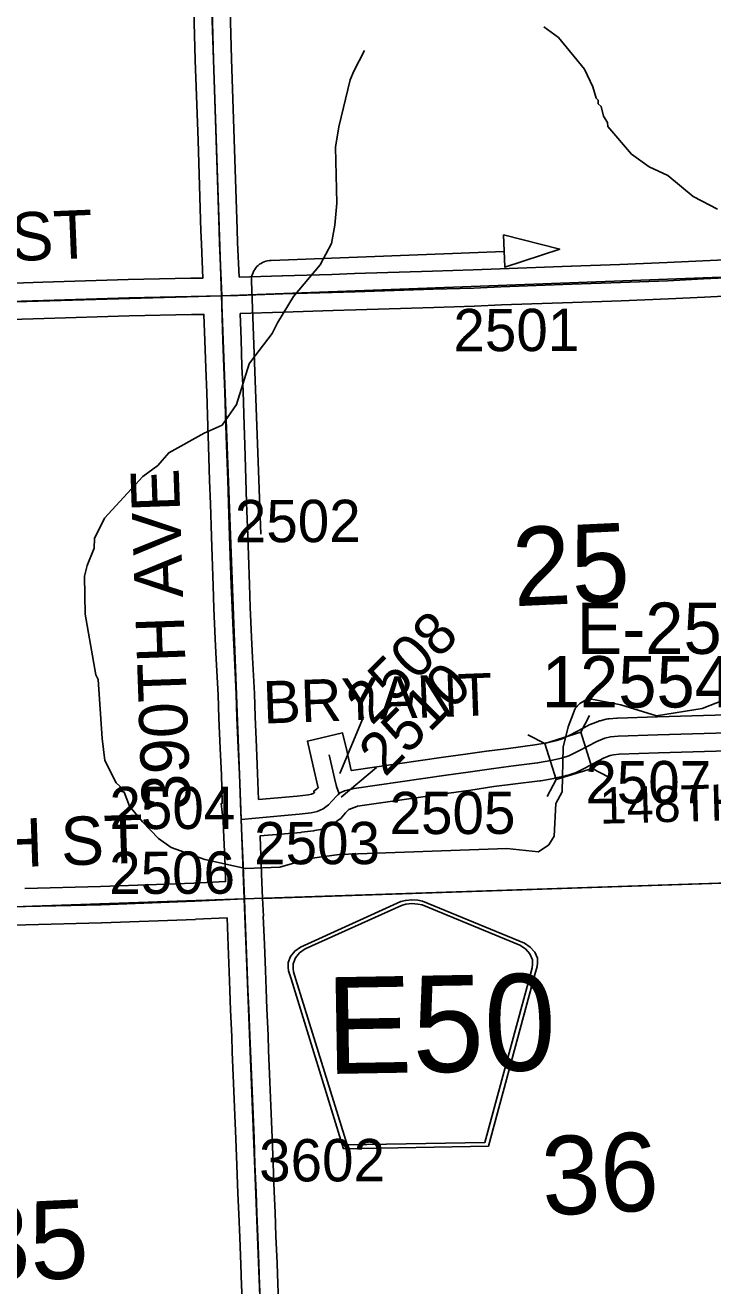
# Model space of a CAD drawing. Extents: x 128.7 to 185.5, y -21.4 to 12.6.
# Drawn here: x 162.592 to 163.729, y -0.346 to 1.74 of the extents above; entities that cross this region are included whole.
import ezdxf

# ---------------------------------------------------------------- set-up
doc = ezdxf.new("R2010")
doc.units = 0
for name, color, linetype in [('tdCoDirctArrow', 7, 'Continuous'), ('tdCoHydroRiver', 7, 'Continuous'), ('tdCoSecRdNmbr', 7, 'Continuous'), ('tdCoSecRdTxt', 7, 'Continuous'), ('tdCoSecRteBand', 7, 'Continuous'), ('tdCoSecRteCL', 7, 'Continuous'), ('tdCoSectLine', 7, 'Continuous'), ('tdCoSectLinePart', 7, 'Continuous'), ('tdCoSectNmbr', 7, 'Continuous'), ('tdCoShieldCoRteHrd', 7, 'Continuous'), ('tdCoStrucSec', 7, 'Continuous'), ('tdCoStrucSecCoName', 7, 'Continuous'), ('tdCoStrucSecFHWANum', 7, 'Continuous'), ('tdCoSurfAsphalt', 7, 'Continuous'), ('tdCoSurfGravel', 7, 'Continuous'), ('tdCoUnicrpTwnTxt', 7, 'Continuous')]:
    doc.layers.add(name, color=color, linetype=linetype)

msp = doc.modelspace()

# ---------------------------------------------------------------- linework, layer by layer
at = {"layer": 'tdCoDirctArrow'}
msp.add_lwpolyline([(163.3827, 1.3931), (163.4761, 1.3692), (163.3852, 1.3392)], close=True, dxfattribs=at)
msp.add_lwpolyline([(162.9813, 0.8973), (162.9658, 1.3164), (162.9659, 1.32), (162.9661, 1.3222), (162.9667, 1.3251), (162.9675, 1.3279), (162.9685, 1.3306), (162.9698, 1.3332), (162.9713, 1.3357), (162.973, 1.3381), (162.975, 1.3403), (162.9771, 1.3423), (162.9794, 1.3441), (162.9818, 1.3457), (162.9844, 1.3471), (162.9871, 1.3482), (162.9898, 1.3492), (162.9927, 1.3498), (162.9956, 1.3502), (162.9985, 1.3504), (163.384, 1.3653)], dxfattribs=at)
at = {"layer": 'tdCoHydroRiver'}
for points in [[(163.7372, 1.4355), (163.697, 1.4561), (163.6547, 1.4908), (163.6241, 1.5055), (163.5949, 1.5265), (163.5553, 1.5723), (163.5551, 1.5786), (163.5484, 1.5894), (163.5447, 1.6051), (163.5397, 1.6096), (163.5395, 1.6159), (163.5362, 1.619), (163.5308, 1.6377), (163.5171, 1.6672), (163.4741, 1.7192), (163.4497, 1.7373)], [(163.1529, 1.6977), (163.1353, 1.6639), (163.1295, 1.6495), (163.1103, 1.5715), (163.1052, 1.5381), (163.1072, 1.4451), (163.1038, 1.4087), (163.0986, 1.3785), (163.0794, 1.343), (163.0356, 1.2909), (163.0088, 1.2473), (163, 1.2296), (162.9714, 1.1922), (162.9624, 1.1792), (162.9413, 1.1122), (162.9173, 1.0781), (162.8878, 1.0644), (162.829, 1.0322), (162.8109, 1.011), (162.7863, 0.9927), (162.7226, 0.9241), (162.7065, 0.8903), (162.7055, 0.8745), (162.694, 0.8457), (162.6899, 0.8281), (162.6907, 0.765), (162.7086, 0.6647), (162.7121, 0.6569), (162.7189, 0.5593), (162.7234, 0.5232), (162.7422, 0.486), (162.7487, 0.48), (162.7506, 0.4721), (162.7554, 0.4707), (162.7641, 0.4474), (162.7856, 0.4214), (162.8119, 0.3939), (162.833, 0.3789), (162.889, 0.3589), (162.9558, 0.3441), (163.0126, 0.3462), (163.0625, 0.3607), (163.1112, 0.3673), (163.3886, 0.3776), (163.4409, 0.3717), (163.4578, 0.3834), (163.4667, 0.3979), (163.4695, 0.4517), (163.4798, 0.471), (163.4817, 0.5453), (163.49, 0.5787), (163.4957, 0.5931), (163.5015, 0.6091), (163.509, 0.6173), (163.5229, 0.6257), (163.577, 0.6151), (163.6361, 0.5968), (163.7114, 0.6091), (163.7471, 0.6231)]]:
    msp.add_lwpolyline(points, dxfattribs=at)
at = {"layer": 'tdCoSecRdNmbr'}
for p, q in [((163.1511, 0.5955), (163.1122, 0.5015)), ((163.1728, 0.5115), (163.1142, 0.4624))]:
    msp.add_line(p, q, dxfattribs=at)
at = {"layer": 'tdCoSecRteBand'}
for points in [[(162.4923, 1.3103), (162.6208, 1.3143), (162.7618, 1.3187), (162.762, 1.3187), (162.7621, 1.3187), (162.8657, 1.3209), (162.8658, 1.3209), (162.8658, 1.3209), (162.8856, 1.3213), (162.8832, 1.3776), (162.8832, 1.3777), (162.8832, 1.3779), (162.8824, 1.3996), (162.8824, 1.3996), (162.8824, 1.3996), (162.8775, 1.549), (162.873, 1.6822), (162.873, 1.6823), (162.873, 1.6824), (162.8696, 1.8048)], [(162.9296, 1.8066), (162.933, 1.6841), (162.9375, 1.551), (162.9375, 1.551), (162.9375, 1.551), (162.9424, 1.4016), (162.9431, 1.3801), (162.9456, 1.3227)], [(162.9456, 1.3227), (163.0167, 1.325), (163.0168, 1.325), (163.0168, 1.325), (163.0987, 1.3274), (163.1362, 1.3288), (163.1363, 1.3288), (163.1364, 1.3288), (163.2655, 1.3327), (163.3326, 1.3349), (163.3774, 1.3367), (163.3775, 1.3367), (163.3776, 1.3367), (163.4948, 1.341), (163.4949, 1.341), (163.4949, 1.341), (163.5754, 1.3438), (163.6535, 1.347), (163.7125, 1.3497), (163.8091, 1.3544)], [(163.812, 1.2945), (163.7154, 1.2898), (163.7154, 1.2898), (163.7153, 1.2898), (163.6562, 1.2871), (163.6561, 1.2871), (163.656, 1.2871), (163.5778, 1.2839), (163.5777, 1.2838), (163.5776, 1.2838), (163.497, 1.281), (163.3798, 1.2768), (163.3349, 1.2749), (163.3348, 1.2749), (163.3347, 1.2749), (163.2674, 1.2728), (163.2674, 1.2728), (163.2674, 1.2728), (163.1384, 1.2689), (163.1008, 1.2675), (163.1007, 1.2675), (163.1006, 1.2674), (163.0186, 1.265), (162.9475, 1.2627), (162.9475, 1.2624), (162.9474, 1.2624), (162.9487, 1.2194), (162.9502, 1.1749), (162.952, 1.1339), (162.952, 1.1337), (162.952, 1.1335), (162.9537, 1.0781), (162.9537, 1.0781), (162.9537, 1.078), (162.9547, 1.0454), (162.9566, 0.9887), (162.958, 0.9497), (162.958, 0.9496), (162.958, 0.9496), (162.9597, 0.8954), (162.9609, 0.863), (162.9609, 0.8629), (162.9609, 0.8629), (162.9625, 0.8142), (162.9625, 0.8142), (162.9625, 0.8142), (162.9637, 0.7769), (162.966, 0.7273), (162.9678, 0.6937), (162.9678, 0.6937), (162.9678, 0.6936), (162.9707, 0.6341), (162.9707, 0.6338), (162.9707, 0.6336), (162.9719, 0.5953), (162.9742, 0.5453), (162.9742, 0.5452), (162.9742, 0.5452), (162.976, 0.5016), (162.976, 0.5015), (162.976, 0.5015), (162.9776, 0.4583)], [(162.5911, 0.3112), (162.7162, 0.3144), (162.8708, 0.3201), (162.9231, 0.3225), (162.9231, 0.3226), (162.9231, 0.3226), (162.9223, 0.3486), (162.9202, 0.3957), (162.919, 0.4229), (162.9158, 0.4517), (162.9177, 0.4519), (162.9176, 0.4538), (162.9177, 0.4538), (162.9161, 0.4992), (162.9142, 0.5426), (162.912, 0.5928), (162.912, 0.593), (162.9119, 0.5932), (162.9107, 0.6314), (162.9078, 0.6906), (162.9061, 0.7243), (162.9061, 0.7244), (162.9061, 0.7245), (162.9038, 0.7744), (162.9038, 0.7746), (162.9038, 0.7748), (162.9026, 0.8122), (162.9009, 0.8608), (162.8997, 0.8933), (162.8997, 0.8934), (162.8997, 0.8935), (162.898, 0.9476), (162.8966, 0.9866), (162.8966, 0.9866), (162.8966, 0.9866), (162.8947, 1.0434), (162.8947, 1.0435), (162.8947, 1.0435), (162.8937, 1.0762), (162.892, 1.1314), (162.8902, 1.1724), (162.8902, 1.1726), (162.8902, 1.1728), (162.8888, 1.2175), (162.8888, 1.2176), (162.8888, 1.2176), (162.8874, 1.2613), (162.867, 1.2609), (162.7636, 1.2587), (162.6227, 1.2543), (162.6227, 1.2543), (162.6227, 1.2543), (162.4942, 1.2503)], [(162.9776, 0.4583), (163.0417, 0.4638), (163.0601, 0.4661), (163.0653, 0.4671), (163.0691, 0.4689), (163.0704, 0.4698), (163.0688, 0.4718), (163.0761, 0.4779), (163.074, 0.4873), (163.0651, 0.5259), (163.0584, 0.5551), (163.1168, 0.5686), (163.1236, 0.5393), (163.1311, 0.5065), (163.1316, 0.5066), (163.2837, 0.5283), (163.3203, 0.5335), (163.3589, 0.5391), (163.3592, 0.5391), (163.3595, 0.5392), (163.391, 0.5431), (163.4346, 0.5487), (163.4552, 0.5524), (163.4714, 0.5559), (163.4798, 0.5586), (163.4938, 0.5655), (163.5229, 0.581), (163.5245, 0.5818), (163.5262, 0.5825), (163.5395, 0.5877), (163.5413, 0.5884), (163.5431, 0.5888), (163.553, 0.5913), (163.5554, 0.5919), (163.5578, 0.5921), (163.5702, 0.5931), (163.5709, 0.5931), (163.5716, 0.5931), (163.6374, 0.5954), (163.6375, 0.5954), (163.6375, 0.5954), (163.771, 0.5993)], [(163.773, 0.5393), (163.6394, 0.5354), (163.5743, 0.5332), (163.5651, 0.5325), (163.5595, 0.5311), (163.5496, 0.5272), (163.5216, 0.5123), (163.5212, 0.5121), (163.5207, 0.5118), (163.5042, 0.5037), (163.5021, 0.5027), (163.4999, 0.502), (163.4881, 0.4983), (163.4868, 0.4979), (163.4855, 0.4976), (163.4675, 0.4937), (163.467, 0.4935), (163.4664, 0.4934), (163.4445, 0.4895), (163.4437, 0.4894), (163.443, 0.4893), (163.3986, 0.4836), (163.3985, 0.4836), (163.3985, 0.4836), (163.3672, 0.4797), (163.3288, 0.4741), (163.2923, 0.4689), (163.2922, 0.4689), (163.2922, 0.4689), (163.1416, 0.4474), (163.1403, 0.4471), (163.1268, 0.4418), (163.1217, 0.4363), (163.1162, 0.43), (163.1139, 0.4272), (163.111, 0.4252), (163.1021, 0.4187), (163.1, 0.4172), (163.0977, 0.4161), (163.0881, 0.4114), (163.0845, 0.4097), (163.0807, 0.4089), (163.0705, 0.407), (163.0695, 0.4068), (163.0685, 0.4066), (163.0485, 0.4042), (163.0479, 0.4041), (163.0474, 0.4041), (162.9802, 0.3983), (162.9802, 0.3966), (162.9802, 0.3966), (162.9822, 0.3511), (162.9822, 0.3509), (162.9822, 0.3507), (162.9832, 0.3213), (162.9842, 0.2951), (162.9856, 0.2652), (162.9854, 0.2652), (162.9873, 0.2189), (162.9873, 0.2189), (162.9873, 0.2188), (162.989, 0.1755), (162.9901, 0.1448), (162.9915, 0.1123), (162.9915, 0.1123), (162.9915, 0.1123), (162.9933, 0.0683), (162.9933, 0.0681), (162.9933, 0.068), (162.9941, 0.0429), (162.9963, -0.0085), (162.9963, -0.0085), (162.9963, -0.0086), (162.998, -0.0486), (163.0002, -0.1007), (163.0002, -0.1009), (163.0002, -0.1011), (163.0017, -0.1447), (163.0035, -0.1905), (163.0035, -0.1905), (163.0035, -0.1905), (163.0049, -0.2252), (163.0065, -0.2642), (163.0065, -0.2643), (163.0065, -0.2644), (163.0082, -0.3091), (163.0082, -0.3091), (163.0082, -0.3092), (163.0093, -0.3433), (163.0114, -0.3863)], [(162.9514, -0.3888), (162.9494, -0.3459), (162.9494, -0.3457), (162.9494, -0.3456), (162.9482, -0.3113), (162.9466, -0.2666), (162.945, -0.2277), (162.945, -0.2277), (162.945, -0.2276), (162.9436, -0.1929), (162.9417, -0.147), (162.9417, -0.1469), (162.9417, -0.1468), (162.9403, -0.1032), (162.938, -0.0511), (162.938, -0.0511), (162.938, -0.051), (162.9364, -0.0111), (162.9341, 0.0405), (162.9341, 0.0408), (162.9341, 0.041), (162.9334, 0.066), (162.9315, 0.1098), (162.9302, 0.1423), (162.9302, 0.1424), (162.9302, 0.1424), (162.929, 0.1732), (162.929, 0.1732), (162.929, 0.1732), (162.9274, 0.2165), (162.9255, 0.2625), (162.8734, 0.2602), (162.8733, 0.2601), (162.8731, 0.2601), (162.7183, 0.2545), (162.7181, 0.2545), (162.7179, 0.2545), (162.5927, 0.2513), (162.4467, 0.2468)]]:
    msp.add_lwpolyline(points, dxfattribs=at)
at = {"layer": 'tdCoSecRteCL'}
for points in [[(162.9169, 1.2918), (162.9131, 1.3789), (162.9124, 1.4006), (162.9075, 1.55), (162.903, 1.6832), (162.8996, 1.8058), (162.8961, 1.8933), (162.8949, 1.9614), (162.8912, 2.0652), (162.8897, 2.1084), (162.8872, 2.1705), (162.8848, 2.244), (162.8832, 2.2849)], [(162.9169, 1.2918), (162.9436, 1.2926), (163.0177, 1.295), (163.0997, 1.2974), (163.1373, 1.2988), (163.2665, 1.3027), (163.3337, 1.3049), (163.3786, 1.3068), (163.4959, 1.311), (163.5766, 1.3138), (163.6548, 1.317), (163.7139, 1.3198), (163.8105, 1.3245), (163.8937, 1.3285), (163.9206, 1.3297)], [(161.9115, 1.2707), (161.9179, 1.2737), (161.9226, 1.2742), (161.9302, 1.2727), (161.9359, 1.2702), (161.9458, 1.2658), (161.9598, 1.2643), (162.0279, 1.267), (162.2126, 1.2722), (162.3352, 1.2756), (162.4932, 1.2803), (162.6217, 1.2843), (162.7628, 1.2887), (162.8664, 1.2909), (162.9169, 1.2918)], [(162.9489, 0.4252), (162.9484, 0.4373), (162.946, 0.5004), (162.9442, 0.5439), (162.9419, 0.5942), (162.9407, 0.6326), (162.9378, 0.6922), (162.936, 0.7259), (162.9338, 0.7757), (162.9326, 0.8132), (162.9309, 0.8619), (162.9297, 0.8944), (162.928, 0.9486), (162.9266, 0.9877), (162.9247, 1.0444), (162.9237, 1.0772), (162.922, 1.1325), (162.9202, 1.1737), (162.9188, 1.2185), (162.9171, 1.2743), (162.9169, 1.2918)], [(163.111, 0.4679), (163.1129, 0.4695), (163.12, 0.4729), (163.1358, 0.4769), (163.288, 0.4986), (163.3246, 0.5038), (163.3632, 0.5094), (163.3948, 0.5134), (163.4392, 0.519), (163.4611, 0.523), (163.4791, 0.5269), (163.4909, 0.5306), (163.5075, 0.5388), (163.5371, 0.5545), (163.5504, 0.5597), (163.5602, 0.5622), (163.5726, 0.5632), (163.6384, 0.5654), (163.7721, 0.5693), (163.8925, 0.5743)], [(163.111, 0.4679), (163.1065, 0.4797), (163.1032, 0.494), (163.0943, 0.5326)], [(162.9489, 0.4252), (162.9728, 0.4278), (163.0448, 0.4339), (163.0648, 0.4364), (163.0749, 0.4384), (163.0845, 0.4431), (163.0934, 0.4495), (163.0993, 0.4564), (163.107, 0.4645), (163.109, 0.4662), (163.111, 0.4679)], [(162.9543, 0.2938), (162.9532, 0.3202), (162.9522, 0.3498), (162.9502, 0.3971), (162.9489, 0.4252)], [(161.9516, 0.2593), (161.983, 0.261), (162.166, 0.2667), (162.2669, 0.2699), (162.4457, 0.2768), (162.5919, 0.2812), (162.7172, 0.2844), (162.872, 0.2901), (162.9543, 0.2938)], [(162.9814, -0.3877), (162.9794, -0.3445), (162.9782, -0.3102), (162.9765, -0.2655), (162.9749, -0.2264), (162.9735, -0.1917), (162.9717, -0.1458), (162.9703, -0.102), (162.968, -0.0498), (162.9664, -0.0098), (162.9641, 0.0418), (162.9634, 0.0671), (162.9615, 0.111), (162.9601, 0.1436), (162.959, 0.1743), (162.9573, 0.2177), (162.955, 0.2745), (162.9543, 0.2938)]]:
    msp.add_lwpolyline(points, dxfattribs=at)
at = {"layer": 'tdCoSectLine'}
for points in [[(162.8828, 2.2849), (162.9166, 1.2918)], [(162.9166, 1.2918), (163.9202, 1.3297)], [(161.9115, 1.2627), (162.9166, 1.2918)], [(162.9166, 1.2918), (162.9539, 0.2938)], [(162.9539, 0.2938), (163.9564, 0.327)], [(161.9512, 0.2593), (162.9539, 0.2938)], [(162.9539, 0.2938), (162.9929, -0.6989)]]:
    msp.add_lwpolyline(points, dxfattribs=at)
at = {"layer": 'tdCoSectLinePart'}
msp.add_lwpolyline([(162.9838, 0.2948), (163.9261, 0.326)], dxfattribs=at)
at = {"layer": 'tdCoShieldCoRteHrd'}
for points in [[(163.1184, -0.1197), (163.0315, 0.1617), (163.0274, 0.1748), (163.0266, 0.1807), (163.0265, 0.1885), (163.0305, 0.1989), (163.0376, 0.2075), (163.0471, 0.2143), (163.2131, 0.2896), (163.2206, 0.2914), (163.231, 0.2925), (163.2414, 0.2917), (163.249, 0.2902), (163.4175, 0.2208), (163.4272, 0.2143), (163.4346, 0.2059), (163.439, 0.1957), (163.4391, 0.1879), (163.4385, 0.182), (163.4349, 0.1688), (163.3579, -0.1155)], [(163.1241, -0.1133), (163.0396, 0.1606), (163.0357, 0.1731), (163.0349, 0.1788), (163.0348, 0.1863), (163.0387, 0.1963), (163.0455, 0.2045), (163.0546, 0.2111), (163.2139, 0.2833), (163.2211, 0.285), (163.2311, 0.2861), (163.2411, 0.2854), (163.2484, 0.2839), (163.4101, 0.2173), (163.4194, 0.2111), (163.4266, 0.203), (163.4308, 0.1932), (163.4309, 0.1857), (163.4303, 0.18), (163.4268, 0.1673), (163.3519, -0.1093)]]:
    msp.add_lwpolyline(points, close=True, dxfattribs=at)
at = {"layer": 'tdCoStrucSec'}
for p, q in [((163.5109, 0.5698), (163.5254, 0.5975)), ((163.4511, 0.5511), (163.4234, 0.5656)), ((163.5296, 0.51), (163.5573, 0.4955)), ((163.4698, 0.4913), (163.4553, 0.4636))]:
    msp.add_line(p, q, dxfattribs=at)
msp.add_lwpolyline([(163.4511, 0.5511), (163.5109, 0.5698), (163.5296, 0.51), (163.4698, 0.4913)], close=True, dxfattribs=at)
at = {"layer": 'tdCoSurfAsphalt'}
for points in [[(162.9489, 0.4252), (162.9484, 0.4373), (162.946, 0.5004), (162.9442, 0.5439), (162.9419, 0.5942), (162.9407, 0.6326), (162.9378, 0.6922), (162.936, 0.7259), (162.9338, 0.7757), (162.9326, 0.8132), (162.9309, 0.8619), (162.9297, 0.8944), (162.928, 0.9486), (162.9266, 0.9877), (162.9247, 1.0444), (162.9237, 1.0772), (162.922, 1.1325), (162.9202, 1.1737), (162.9188, 1.2185), (162.9171, 1.2743), (162.9169, 1.2918), (162.9436, 1.2926), (163.0177, 1.295), (163.0997, 1.2974), (163.1373, 1.2988), (163.2665, 1.3027), (163.3337, 1.3049), (163.3786, 1.3068), (163.4959, 1.311), (163.5766, 1.3138), (163.6548, 1.317), (163.7139, 1.3198), (163.8105, 1.3245)], [(163.111, 0.4679), (163.1129, 0.4695), (163.12, 0.4729), (163.1358, 0.4769), (163.288, 0.4986), (163.3246, 0.5038)], [(163.111, 0.4679), (163.1065, 0.4797), (163.1032, 0.494)], [(162.9489, 0.4252), (162.9728, 0.4278), (163.0448, 0.4339), (163.0648, 0.4364), (163.0749, 0.4384), (163.0845, 0.4431), (163.0934, 0.4495), (163.0993, 0.4564), (163.107, 0.4645), (163.109, 0.4662), (163.111, 0.4679)], [(162.9543, 0.2938), (162.9532, 0.3202), (162.9522, 0.3498), (162.9502, 0.3971), (162.9489, 0.4252)], [(162.4457, 0.2768), (162.5919, 0.2812), (162.7172, 0.2844), (162.872, 0.2901), (162.9543, 0.2938)], [(162.9814, -0.3877), (162.9794, -0.3445), (162.9782, -0.3102), (162.9765, -0.2655), (162.9749, -0.2264), (162.9735, -0.1917), (162.9717, -0.1458), (162.9703, -0.102), (162.968, -0.0498), (162.9664, -0.0098), (162.9641, 0.0418), (162.9634, 0.0671), (162.9615, 0.111), (162.9601, 0.1436), (162.959, 0.1743), (162.9573, 0.2177), (162.955, 0.2745), (162.9543, 0.2938)]]:
    msp.add_lwpolyline(points, dxfattribs=at)
at = {"layer": 'tdCoSurfGravel'}
msp.add_line((163.1032, 0.494), (163.0943, 0.5326), dxfattribs=at)
for points in [[(162.9169, 1.2918), (162.9131, 1.3789), (162.9124, 1.4006), (162.9075, 1.55), (162.903, 1.6832), (162.8996, 1.8058)], [(161.9115, 1.2707), (161.9179, 1.2737), (161.9226, 1.2742), (161.9302, 1.2727), (161.9359, 1.2702), (161.9458, 1.2658), (161.9598, 1.2643), (162.0279, 1.267), (162.2126, 1.2722), (162.3352, 1.2756), (162.4932, 1.2803), (162.6217, 1.2843), (162.7628, 1.2887), (162.8664, 1.2909), (162.9169, 1.2918)], [(163.3246, 0.5038), (163.3632, 0.5094), (163.3948, 0.5134), (163.4392, 0.519), (163.4611, 0.523), (163.4791, 0.5269), (163.4909, 0.5306), (163.5075, 0.5388), (163.5371, 0.5545), (163.5504, 0.5597), (163.5602, 0.5622), (163.5726, 0.5632), (163.6384, 0.5654), (163.7721, 0.5693), (163.8925, 0.5743)]]:
    msp.add_lwpolyline(points, dxfattribs=at)

# ---------------------------------------------------------------- texts
at = {"layer": 'tdCoSecRdNmbr'}
for s, rotation, p in [('2501', 0.1232, (163.3001, 1.2002)), ('2502', 0.1229, (162.9385, 0.8841)), ('2508', 45.123, (163.1651, 0.5794)), ('2510', 45.123, (163.187, 0.4943)), ('2507', 0.1234, (163.5184, 0.4519)), ('2504', 0.1228, (162.731, 0.4094)), ('2505', 0.1231, (163.1945, 0.4011)), ('2503', 0.123, (162.9704, 0.3511)), ('2506', 0.1228, (162.7306, 0.3021)), ('3602', 0.1229, (162.9787, -0.1737))]:
    msp.add_text(s, height=0.07, rotation=rotation, dxfattribs=at).set_placement(p)
at = {"layer": 'tdCoSecRdTxt'}
for s, height, rotation, p in [('140TH ST', 0.08, 2.3378, (162.2179, 1.3349)), ('390TH AVE', 0.08, 92, (162.8652, 0.4425)), ('148TH ST', 0.06, 1.4719, (163.5428, 0.4183)), ('150TH ST', 0.08, 1.9617, (162.3011, 0.3371))]:
    msp.add_text(s, height=height, rotation=rotation, dxfattribs=at).set_placement(p)
at = {"layer": 'tdCoSectNmbr'}
for s, rotation, p in [('25', 2.6757, (163.4007, 0.7781)), ('36', 2.6757, (163.4489, -0.23)), ('35', 2.675, (162.5054, -0.3415))]:
    msp.add_text(s, height=0.13, rotation=rotation, dxfattribs=at).set_placement(p)
at = {"layer": 'tdCoShieldCoRteHrd'}
msp.add_text('E50', height=0.16, rotation=1, dxfattribs=at).set_placement((163.0903, 0.0041))
at = {"layer": 'tdCoStrucSecCoName'}
msp.add_text('E-2558', height=0.085, dxfattribs=at).set_placement((163.5038, 0.6994))
at = {"layer": 'tdCoStrucSecFHWANum'}
msp.add_text('125541', height=0.085, dxfattribs=at).set_placement((163.4464, 0.6107))
at = {"layer": 'tdCoUnicrpTwnTxt'}
msp.add_text('BRYANT', height=0.07, rotation=2.1231, dxfattribs=at).set_placement((162.9862, 0.584))

doc.saveas('drawing.dxf')
